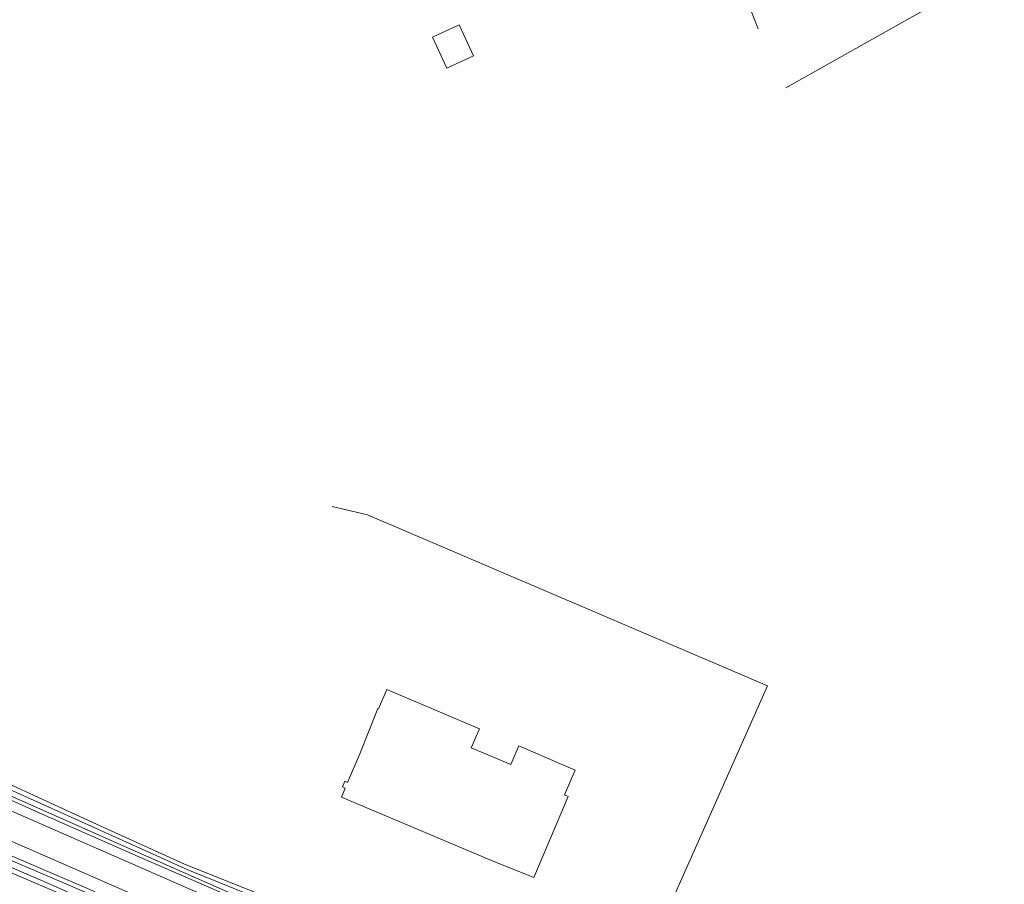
# Model space of a CAD drawing. Extents: x 177628 to 188968, y 384226 to 390673.
# Tile 285 of 393: x 184455 to 184614, y 386981 to 387121. Entities that reach past the tile are written whole.
import ezdxf

# ---------------------------------------------------------------- set-up
doc = ezdxf.new("R2010")
doc.units = 0
for name, color, linetype, lineweight in [('B01_F', 14, 'Continuous', 9), ('B01_T', 14, 'Continuous', 9), ('B11_F', 14, 'Continuous', 9), ('B11_S', 14, 'Continuous', 9), ('B14_F', 14, 'Continuous', 9), ('T02_F', 253, 'RASTER', 9), ('T03_F', 253, 'Continuous', 9), ('T04_F', 253, 'HAAG', 9), ('T09_F', 253, 'Continuous', 9), ('V00_T', 8, 'Continuous', 9), ('W01_F', 253, 'Continuous', 9)]:
    doc.layers.add(name, color=color, linetype=linetype, lineweight=lineweight)
doc.linetypes.add('HAAG', pattern='A,4,-1,[5,TOPOCAD.SHX,S=0.35,R=0,X=-0.35,Y=-0.35],-1', length=6)
doc.linetypes.add('RASTER', pattern='A,4,-1,[4,TOPOCAD.SHX,S=0.5,R=0,X=-0.5,Y=0],-1', length=6)

msp = doc.modelspace()

# ---------------------------------------------------------------- linework, layer by layer
at = {"layer": 'B01_F', "linetype": 'Continuous'}
for points in [[(184514.186, 387012.593), (184512.835, 387009.469)], [(184543.428, 386995.349), (184537.889, 386982.253), (184531.077, 386985.005)]]:
    msp.add_lwpolyline(points, dxfattribs=at)
at = {"layer": 'B01_T', "linetype": 'Continuous'}
for points in [[(184509.799, 387002.192), (184512.731, 387009.511), (184512.835, 387009.469)], [(184527.775, 387003.189), (184534.18, 387000.497)], [(184531.077, 386985.005), (184506.86, 386995.245), (184507.463, 386996.67), (184507.001, 386996.866), (184507.387, 386997.779), (184507.851, 386997.581), (184509.799, 387002.192)]]:
    msp.add_lwpolyline(points, dxfattribs=at)
at = {"layer": 'B11_F', "linetype": 'Continuous'}
for points in [[(184542.843, 386995.591), (184544.568, 386999.603), (184535.468, 387003.492), (184534.18, 387000.497)], [(184543.428, 386995.349), (184542.843, 386995.591)]]:
    msp.add_lwpolyline(points, dxfattribs=at)
at = {"layer": 'B11_S', "linetype": 'Continuous'}
msp.add_lwpolyline([(184514.186, 387012.593), (184529.12, 387006.232), (184527.775, 387003.189)], dxfattribs=at)
at = {"layer": 'B14_F', "linetype": 'Continuous'}
msp.add_lwpolyline([(184521.566, 387117.893), (184525.882, 387119.87), (184528.17, 387114.879), (184523.854, 387112.902), (184521.566, 387117.893)], dxfattribs=at)
at = {"layer": 'T02_F', "linetype": 'RASTER'}
msp.add_lwpolyline([(184549.969, 386955.446), (184575.612, 387013.18), (184511.086, 387040.775), (184505.384, 387042.144)], dxfattribs=at)
at = {"layer": 'T03_F', "linetype": 'Continuous'}
msp.add_lwpolyline([(184613.851, 387129.591), (184578.602, 387109.733)], dxfattribs=at)
at = {"layer": 'T04_F', "linetype": 'HAAG'}
msp.add_lwpolyline([(184574.135, 387119.247), (184558.146, 387159.991)], dxfattribs=at)
at = {"layer": 'T09_F', "linetype": 'Continuous'}
for points in [[(184494.306, 386979.287), (184481.521, 386984.386), (184466.702, 386991.158), (184451.784, 386998.028), (184439.534, 387003.421), (184429.671, 387007.556), (184418.966, 387011.979), (184412.152, 387014.955), (184411.786, 387014.758), (184411.543, 387014.52), (184411.542, 387014.181), (184411.672, 387013.833), (184412.285, 387012.989), (184412.843, 387012.606), (184417.827, 387010.337), (184434.115, 387003.242), (184442.474, 386999.664), (184458.049, 386992.68), (184474.064, 386985.667), (184491.175, 386978.244)], [(184431.741, 386994.756), (184433.054, 386994.178), (184441.828, 386990.614), (184452.674, 386986.116), (184466.256, 386980.294), (184477.062, 386975.28), (184485.618, 386971.237), (184485.792, 386971.056), (184485.926, 386970.824), (184485.954, 386970.262), (184485.798, 386969.947), (184485.16, 386969.636), (184483.858, 386969.843), (184479.747, 386971.573), (184467.887, 386976.853), (184451.043, 386984.106), (184436.738, 386990.329), (184431.033, 386992.86)]]:
    msp.add_lwpolyline(points, dxfattribs=at)
at = {"layer": 'V00_T', "linetype": 'Continuous'}
for points in [[(184493.115, 386975.704), (184411.197, 387011.52)], [(184486.409, 386973.73), (184433.302, 386996.927)]]:
    msp.add_lwpolyline(points, dxfattribs=at)
at = {"layer": 'W01_F', "linetype": 'Continuous'}
for points in [[(184491.165, 386978.774), (184494.287, 386977.854), (184494.582, 386978.052), (184494.605, 386978.207), (184494.43, 386978.486), (184482.04, 386983.488), (184464.893, 386991.243), (184450.626, 386997.643), (184433.837, 387004.801), (184417.577, 387011.799), (184412.348, 387014.152), (184412.119, 387014.133), (184412.045, 387014.09), (184412.126, 387013.827), (184412.234, 387013.664), (184412.447, 387013.491), (184413.111, 387013.169), (184428.894, 387006.291), (184472.594, 386986.947), (184491.165, 386978.774)], [(184431.339, 386993.441), (184447.574, 386986.428), (184459.594, 386981.311), (184481.317, 386971.629), (184484.715, 386970.206), (184485.018, 386970.339), (184485.099, 386970.639), (184485, 386970.835), (184484.385, 386971.242), (184466.903, 386979.31), (184452.66, 386985.4), (184439.909, 386990.758), (184431.715, 386994.346)]]:
    msp.add_lwpolyline(points, dxfattribs=at)

doc.saveas('drawing.dxf')
